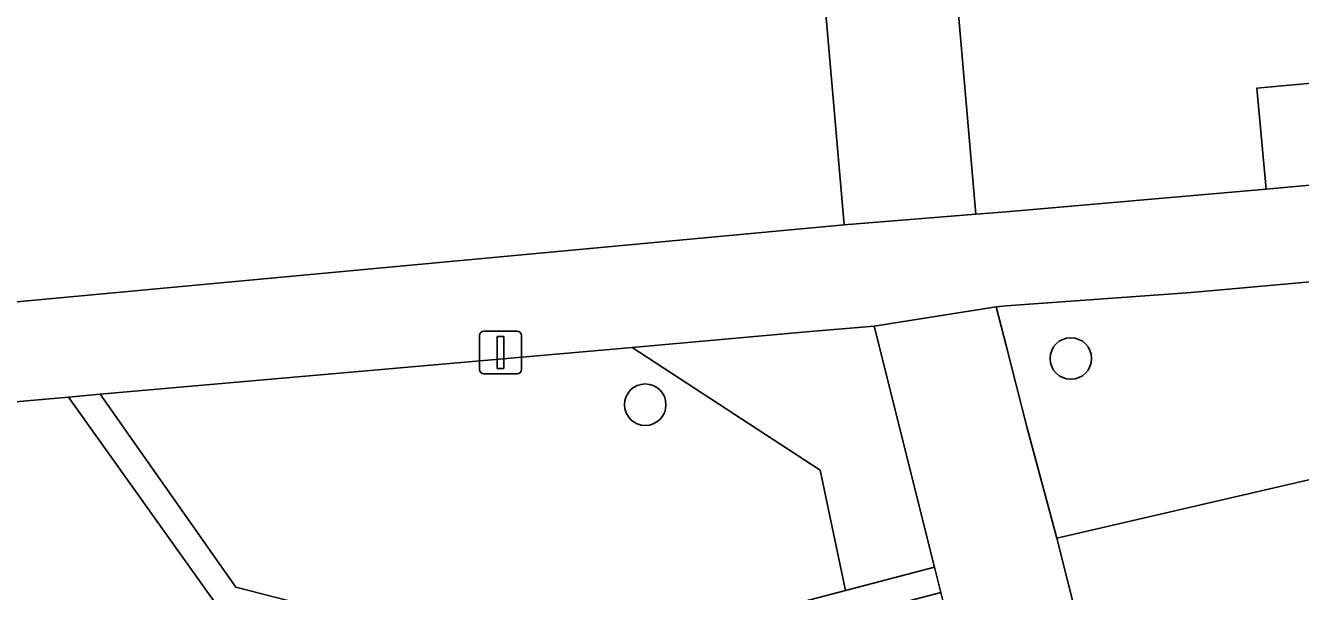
# Model space of a CAD drawing. Extents: x 160554 to 161248, y 385329 to 386506.
# Drawn here: x 160976.9 to 161006.94, y 385480.51 to 385493.85 of the extents above; entities that cross this region are included whole.
import ezdxf

# ---------------------------------------------------------------- set-up
doc = ezdxf.new("R2010")
doc.units = 0
for name, color, linetype in [('IMGEO_Boom', 7, 'Continuous'), ('IMGEO_Erf', 7, 'Continuous'), ('IMGEO_Groenvoorziening', 7, 'Continuous'), ('IMGEO_Lichtmast', 7, 'Continuous'), ('IMGEO_Pand', 7, 'Continuous'), ('IMGEO_Terreindeel_zand', 7, 'Continuous'), ('IMGEO_Voetpad_open', 7, 'Continuous')]:
    doc.layers.add(name, color=color, linetype=linetype)

msp = doc.modelspace()

# ---------------------------------------------------------------- linework, layer by layer
at = {"layer": 'IMGEO_Boom'}
for centre in [(161001.526, 385486.003), (160991.498, 385484.915)]:
    msp.add_circle(centre, 0.489, dxfattribs=at)
at = {"layer": 'IMGEO_Erf'}
for points in [[(160974.003, 385497.288), (160975, 385487.181), (160996.184, 385489.155), (160995.24, 385500)], [(160998.37, 385500), (160999.286, 385489.399), (161000, 385489.461), (161006.128, 385489.995), (161005.91, 385492.372), (161010.707, 385492.812), (161010.925, 385490.435), (161013.43, 385490.639), (161013.221, 385493.021), (161017.952, 385493.435), (161022.498, 385493.833), (161022.706, 385491.451), (161025.388, 385491.767), (161025.176, 385494.168)]]:
    msp.add_lwpolyline(points, dxfattribs=at)
at = {"layer": 'IMGEO_Groenvoorziening'}
for points in [[(161059.018, 385474.939), (161073.558, 385475.649), (161075.831, 385475.76), (161071.572, 385493.562), (161069.469, 385493.374), (161059.526, 385492.486), (161044.759, 385491.168), (161004.362, 385487.56), (161000, 385487.24), (160999.764, 385487.223), (161000, 385486.307), (161000.493, 385484.392), (161001.192, 385481.774), (161013.981, 385484.729), (161021.904, 385472.987), (161034.076, 385473.696), (161039.256, 385473.975)], [(160996.896, 385486.768), (160995.384, 385486.635), (160991.189, 385486.265), (160995.618, 385483.369), (160996.214, 385480.538), (160998.313, 385481.089)], [(160995.618, 385483.369), (160991.189, 385486.265), (160978.653, 385485.16), (160981.851, 385480.614), (160987.205, 385479.242), (160987.382, 385479.265), (160987.617, 385478.282), (160996.214, 385480.538)], [(160981.486, 385480.083), (160977.914, 385485.094), (160956.058, 385483.167), (160952.516, 385478.626)]]:
    msp.add_lwpolyline(points, close=True, dxfattribs=at)
at = {"layer": 'IMGEO_Lichtmast'}
for p, q in [((160987.693, 385486.643), (160988.483, 385486.643)), ((160988.483, 385486.643), (160987.693, 385486.643)), ((160987.593, 385485.743), (160987.593, 385486.543)), ((160987.593, 385486.543), (160987.593, 385485.743)), ((160988.583, 385486.543), (160988.583, 385485.743)), ((160988.583, 385485.743), (160988.583, 385486.543)), ((160988.483, 385485.643), (160987.693, 385485.643)), ((160987.693, 385485.643), (160988.483, 385485.643))]:
    msp.add_line(p, q, dxfattribs=at)
msp.add_lwpolyline([(160988.013, 385486.518), (160988.163, 385486.518), (160988.163, 385485.768), (160988.013, 385485.768), (160988.013, 385486.518)], dxfattribs=at)
for centre, start, end in [((160987.693, 385486.543), 90, 180), ((160987.693, 385486.543), 90, 180), ((160988.483, 385486.543), 0, 90), ((160988.483, 385486.543), 360, 90), ((160987.693, 385485.743), 180, 270), ((160987.693, 385485.743), 180, 270), ((160988.483, 385485.743), 270, 0), ((160988.483, 385485.743), 270, 0)]:
    msp.add_arc(centre, 0.1, start, end, dxfattribs=at)
at = {"layer": 'IMGEO_Pand'}
msp.add_lwpolyline([(161010.925, 385490.435), (161010.707, 385492.812), (161005.91, 385492.372), (161006.128, 385489.995)], close=True, dxfattribs=at)
at = {"layer": 'IMGEO_Terreindeel_zand'}
msp.add_lwpolyline([(161021.904, 385472.987), (161013.981, 385484.729), (161001.192, 385481.774), (161002.413, 385476.941), (161006.397, 385472.211)], close=True, dxfattribs=at)
at = {"layer": 'IMGEO_Voetpad_open'}
for points in [[(160985.493, 385610.427), (160987.439, 385588.591), (160987.689, 385585.785), (160987.694, 385585.726), (160987.83, 385584.198), (160988.096, 385581.219), (160989.686, 385563.373), (160989.697, 385563.317), (160990.469, 385555.011), (160990.465, 385554.835), (160995.24, 385500), (160996.184, 385489.155), (160999.286, 385489.399), (160998.37, 385500), (160997.554, 385509.444)], [(160977.914, 385485.094), (160978.653, 385485.16), (160991.189, 385486.265), (160995.384, 385486.635), (160996.896, 385486.768), (160999.764, 385487.223), (161000, 385487.24), (161004.362, 385487.56), (161044.759, 385491.168), (161059.526, 385492.486), (161069.469, 385493.374), (161071.572, 385493.562)], [(161010.925, 385490.435), (161006.128, 385489.995), (161000, 385489.461), (160999.286, 385489.399), (160996.184, 385489.155), (160975, 385487.181), (160973.601, 385487.051), (160968.607, 385486.61), (160967.211, 385486.487), (160962.492, 385486.07), (160959.722, 385485.826), (160955.334, 385485.439), (160950.596, 385485.021), (160947.834, 385484.777), (160943.305, 385484.378), (160938.58, 385483.961), (160935.852, 385483.721), (160931.149, 385483.306)], [(160946.836, 385480.602), (160956.058, 385483.167), (160977.914, 385485.094)]]:
    msp.add_lwpolyline(points, dxfattribs=at)
for points in [[(161001.192, 385481.774), (161000.493, 385484.392), (161000, 385486.307), (160999.764, 385487.223), (160996.896, 385486.768), (160998.313, 385481.089), (160998.463, 385480.491), (160999.984, 385474.396), (161000.588, 385471.974), (161006.397, 385472.211), (161002.413, 385476.941)], [(160978.653, 385485.16), (160977.914, 385485.094), (160981.486, 385480.083), (160985.986, 385478.898), (160987.562, 385472.734), (160987.92, 385471.331), (160988.554, 385471.363), (160988.205, 385472.75), (160987.007, 385477.499), (160996.341, 385479.937), (160998.463, 385480.491), (160998.313, 385481.089), (160996.214, 385480.538), (160987.617, 385478.282), (160987.382, 385479.265), (160987.205, 385479.242), (160981.851, 385480.614)]]:
    msp.add_lwpolyline(points, close=True, dxfattribs=at)

doc.saveas('drawing.dxf')
